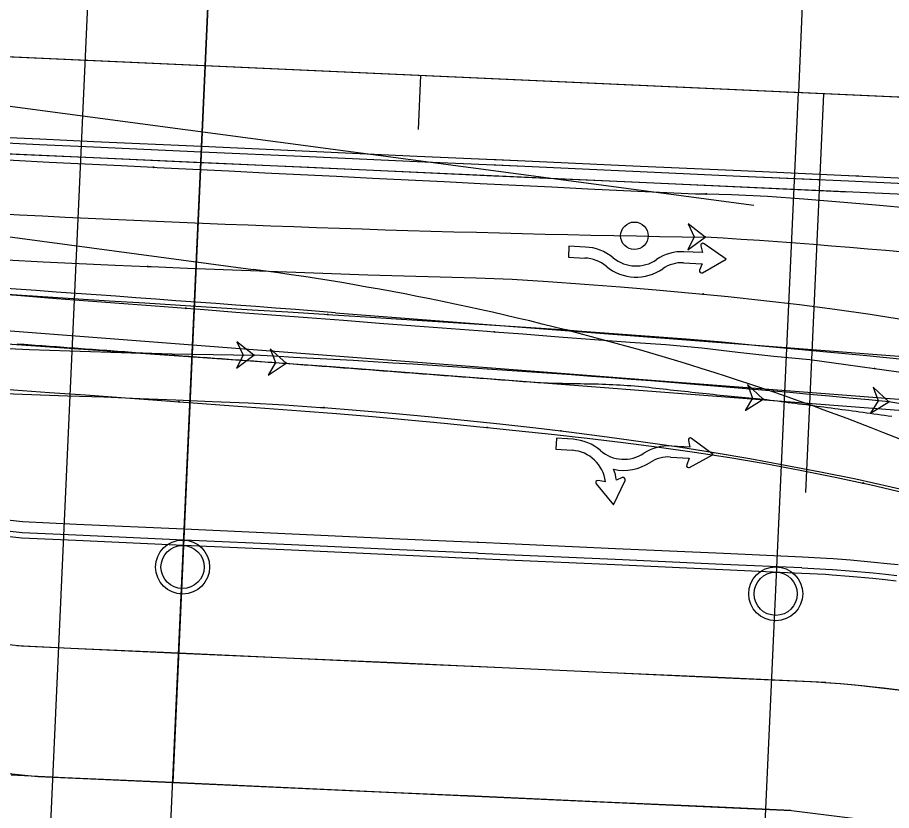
# Model space of a CAD drawing. Extents: x -70 to 701944, y -4 to 666871.
# Drawn here: x 667953.5 to 668034.5, y 656467.7 to 656541.2 of the extents above; entities that cross this region are included whole.
import ezdxf

# ---------------------------------------------------------------- set-up
doc = ezdxf.new("R2010")
doc.units = 0
for name, color, linetype in [('R_Detour', 7, 'Continuous'), ('R_Draft', 7, 'Continuous'), ('R_Horz Alg', 7, 'Continuous'), ('R_No Plot', 7, 'Continuous'), ('R_Proposed Road', 7, 'Continuous'), ('R_Striping', 7, 'Continuous'), ('R_Water', 7, 'Continuous'), ('T_Indications', 7, 'Continuous'), ('T_Vehicle Path Lt Major', 7, 'Continuous'), ('T_Vehicle Path Rt', 7, 'Continuous')]:
    doc.layers.add(name, color=color, linetype=linetype)

msp = doc.modelspace()

# ---------------------------------------------------------------- linework, layer by layer
at = {"layer": 'R_Detour'}
for p, q in [((668040.768, 656864.802), (668025.833, 656534.26)), ((667974.713, 656621.369), (667970.889, 656536.742)), ((667966.671, 656443.372), (667970.889, 656536.742)), ((668022.374, 656457.69), (668025.833, 656534.26))]:
    msp.add_line(p, q, dxfattribs=at)
at = {"layer": 'R_Draft'}
for p, q in [((667954.629, 656423.069), (667963.15, 656611.663)), ((667806.659, 656540.34), (667975.318, 656517.875)), ((668028.154, 656534.155), (668026.484, 656497.192))]:
    msp.add_line(p, q, dxfattribs=at)
msp.add_arc((667942.311, 656270.064), 250, 65.03012, 82.41302, dxfattribs=at)
at = {"layer": 'R_Horz Alg'}
msp.add_line((668190.665, 656526.812), (667942.429, 656538.028), dxfattribs=at)
msp.add_lwpolyline([(667990.643, 656530.844), (667990.869, 656535.839)], dxfattribs=at)
at = {"layer": 'R_No Plot'}
msp.add_line((668021.722, 656523.8), (667716.138, 656564.503), dxfattribs=at)
for points in [[(667973.349, 656591.186), (668010.319, 656589.774), (668028.386, 656590.759), (668050.124, 656594.28), (668068.82, 656599.449), (668065.793, 656532.454), (667970.889, 656536.742)], [(667847.616, 656594.238), (667899.281, 656591.577), (667960.862, 656591.751), (667973.349, 656591.186), (667970.889, 656536.742), (667900.778, 656539.91), (667841.432, 656547.815)], [(667841.432, 656547.815), (667833.664, 656489.496), (667895.289, 656478.241), (667939.468, 656472.494), (667955.401, 656470.874), (667967.888, 656470.31), (667970.889, 656536.742), (667900.778, 656539.91)], [(667967.888, 656470.31), (668025.195, 656467.72), (668040.309, 656465.856), (668054.071, 656461.988), (668062.767, 656458.358), (668073.057, 656452.679), (668081.865, 656446.384), (668083.852, 656444.75), (668087.77, 656531.461), (667970.889, 656536.742)]]:
    msp.add_lwpolyline(points, close=True, dxfattribs=at)
for centre in [(667968.791, 656490.289), (668023.735, 656487.807)]:
    msp.add_circle(centre, 2.5, dxfattribs=at)
at = {"layer": 'R_Proposed Road'}
for p, q in [((668045.513, 656524.361), (667942.023, 656529.037)), ((668045.581, 656525.86), (668030.504, 656526.541)), ((668045.558, 656525.36), (668030.477, 656526.042))]:
    msp.add_line(p, q, dxfattribs=at)
for points in [[(668030.467, 656526.042), (668020.477, 656526.493), (668010.488, 656526.945), (668000.498, 656527.396), (667990.508, 656527.847), (667980.518, 656528.299), (667970.528, 656528.75), (667960.538, 656529.201), (667955.544, 656529.427), (667950.549, 656529.653)], [(668028.101, 656526.149), (668027.793, 656526.163), (668027.79, 656526.163), (668020.477, 656526.493), (668010.488, 656526.945), (668000.498, 656527.396), (667997.82, 656527.517), (667997.661, 656527.524), (667990.508, 656527.847), (667980.518, 656528.299), (667970.528, 656528.75), (667960.538, 656529.201), (667955.544, 656529.427), (667950.549, 656529.653)], [(668030.49, 656526.541), (668020.5, 656526.993), (668010.51, 656527.444), (668000.52, 656527.896), (667990.53, 656528.347), (667980.541, 656528.798), (667970.551, 656529.25), (667960.561, 656529.701), (667955.566, 656529.927), (667950.571, 656530.152)], [(668031.43, 656526.499), (668030.49, 656526.541), (668027.815, 656526.662), (668027.812, 656526.662), (668020.5, 656526.993), (668010.51, 656527.444), (668000.52, 656527.896), (667997.843, 656528.016), (667997.684, 656528.024), (667990.53, 656528.347), (667980.541, 656528.798), (667970.551, 656529.25), (667960.561, 656529.701), (667955.566, 656529.927), (667950.571, 656530.152)], [(668030.422, 656525.043), (668020.432, 656525.494), (668010.442, 656525.946), (668000.453, 656526.397), (667990.463, 656526.848), (667980.473, 656527.3), (667970.483, 656527.751), (667960.493, 656528.202), (667955.498, 656528.428), (667950.504, 656528.654)], [(668025.463, 656525.267), (668020.432, 656525.494), (668010.442, 656525.946), (668000.453, 656526.397), (667997.775, 656526.518), (667997.616, 656526.525), (667990.463, 656526.848), (667980.473, 656527.3), (667970.483, 656527.751), (667960.493, 656528.202), (667955.498, 656528.428), (667950.504, 656528.654)], [(668026.231, 656491.198), (668026.213, 656491.198), (668026.21, 656491.199), (668018.898, 656491.529), (668008.908, 656491.98), (667998.918, 656492.432), (667996.241, 656492.553), (667996.081, 656492.56), (667988.928, 656492.883), (667978.938, 656493.334), (667968.949, 656493.786), (667958.959, 656494.237), (667953.964, 656494.463), (667948.984, 656495.021)], [(668026.165, 656490.2), (668018.852, 656490.53), (668008.863, 656490.981), (667998.873, 656491.433), (667996.196, 656491.554), (667996.036, 656491.561), (667988.883, 656491.884), (667978.893, 656492.335), (667968.903, 656492.787), (667958.914, 656493.238), (667953.919, 656493.464), (667948.939, 656494.022)], [(668026.142, 656489.7), (668018.83, 656490.031), (668008.84, 656490.482), (667998.85, 656490.933), (667996.173, 656491.054), (667996.014, 656491.061), (667988.86, 656491.385), (667978.871, 656491.836), (667968.881, 656492.287), (667958.891, 656492.739), (667953.896, 656492.964), (667948.916, 656493.523)], [(668035.079, 656490.48), (668034.053, 656490.597), (668032.868, 656490.721), (668030.652, 656490.921), (668029.072, 656491.038), (668028.434, 656491.08), (668026.217, 656491.198)], [(668034.96, 656489.477), (668033.943, 656489.593), (668032.767, 656489.716), (668030.571, 656489.914), (668029.004, 656490.031), (668028.371, 656490.072), (668026.172, 656490.189)], [(668034.903, 656488.99), (668033.889, 656489.106), (668032.719, 656489.228), (668030.531, 656489.426), (668028.971, 656489.542), (668028.34, 656489.583), (668026.151, 656489.7)], [(668028.368, 656479.579), (668018.379, 656480.03), (668008.391, 656480.481), (667998.403, 656480.932), (667988.415, 656481.384), (667978.427, 656481.835), (667968.44, 656482.286), (667958.451, 656482.738), (667953.857, 656482.945), (667949.274, 656483.46)], [(668025.691, 656479.71), (668018.379, 656480.041), (668008.389, 656480.492), (667998.399, 656480.943), (667995.722, 656481.064), (667995.562, 656481.072), (667988.409, 656481.395), (667978.419, 656481.846), (667968.43, 656482.297), (667958.44, 656482.749), (667953.445, 656482.975)], [(668035.726, 656478.805), (668033.729, 656479.059), (668032.8, 656479.165), (668031.728, 656479.277), (668029.723, 656479.458), (668028.294, 656479.565), (668027.716, 656479.603), (668025.71, 656479.71)], [(668025.149, 656467.723), (668017.837, 656468.053), (668007.847, 656468.504), (667997.857, 656468.956), (667995.18, 656469.077), (667995.021, 656469.084), (667987.868, 656469.407), (667977.878, 656469.858), (667967.888, 656470.31), (667957.898, 656470.761), (667952.903, 656470.987)]]:
    msp.add_lwpolyline(points, dxfattribs=at)
at = {"layer": 'R_Striping'}
for p, q in [((668004.579, 656520.018), (668004.53, 656518.995)), ((668006.114, 656519.945), (668004.579, 656520.018)), ((668016.8, 656520.05), (668016.958, 656519.425)), ((668019.136, 656518.808), (668017.098, 656520.253)), ((668004.53, 656518.995), (668006.065, 656518.921)), ((668016.958, 656519.425), (668015.236, 656519.508)), ((668015.187, 656518.485), (668016.909, 656518.402)), ((668016.909, 656518.402), (668016.692, 656517.796)), ((668016.969, 656517.564), (668019.136, 656518.808)), ((668013.287, 656517.939), (668013.287, 656517.939)), ((667982.956, 656513.858), (668039.938, 656509.474)), ((667941.301, 656513.053), (668039.629, 656505.488)), ((668007.508, 656501.08), (668007.508, 656501.079)), ((668009.526, 656498.58), (668008.982, 656498.338))]:
    msp.add_line(p, q, dxfattribs=at)
for points in [[(668008.682, 656518.95), (668008.682, 656518.95)], [(668008.028, 656518.161), (668008.029, 656518.161)], [(668004.961, 656502.126), (668004.45, 656502.161), (668003.428, 656502.231), (668003.358, 656501.209), (668004.891, 656501.104)], [(668015.647, 656502.012), (668015.792, 656501.384), (668014.073, 656501.502)], [(668015.765, 656499.524), (668017.957, 656500.723), (668015.949, 656502.21)], [(668011.525, 656500.827), (668011.525, 656500.827)], [(668014.003, 656500.48), (668015.722, 656500.362), (668015.493, 656499.761)], [(668012.092, 656499.974), (668012.092, 656499.974)], [(668008.725, 656499.353), (668008.724, 656499.353)], [(668007.106, 656497.991), (668008.701, 656496.067), (668009.778, 656498.322)], [(668007.968, 656498.193), (668007.969, 656498.184), (668007.286, 656498.302)]]:
    msp.add_lwpolyline(points, dxfattribs=at)
msp.add_circle((668010.648, 656520.985), 1.276, dxfattribs=at)
for centre, radius, start, end in [((668005.906, 656515.596), 4.354, 50.39239, 87.25822), ((668016.987, 656520.097), 0.192, 54.66437, 194.19964), ((668005.906, 656515.596), 3.329, 50.39469, 87.25822), ((668010.804, 656521.515), 3.329, 230.39224, 304.77287), ((668015.04, 656515.415), 4.097, 87.25822, 124.77549), ((668010.804, 656521.515), 4.354, 230.39511, 304.77534), ((668015.04, 656515.415), 3.073, 87.25822, 124.77549), ((667645.397, 652126.826), 4400, 85.600056, 86.372481), ((668016.873, 656517.731), 0.192, 160.31721, 299.85249), ((668004.664, 656497.783), 4.354, 49.21288, 86.081), ((668015.834, 656502.055), 0.192, 53.48715, 193.02242), ((668004.664, 656497.783), 3.329, 7.07642, 86.081), ((668009.682, 656503.6), 3.329, 229.21273, 303.60271), ((668013.793, 656497.414), 4.098, 86.081, 123.60286), ((668013.793, 656497.414), 3.073, 86.081, 123.60286), ((668009.682, 656503.6), 4.354, 257.28594, 303.60271), ((668015.673, 656499.692), 0.192, 159.13999, 298.67527), ((668004.664, 656497.783), 4.354, 7.32508, 21.14024), ((668007.254, 656498.113), 0.192, 80.13541, 219.67069), ((668009.604, 656498.405), 0.192, 334.48257, 114.01727)]:
    msp.add_arc(centre, radius, start, end, dxfattribs=at)
at = {"layer": 'R_Water'}
for centre in [(667968.791, 656490.289), (668023.735, 656487.807)]:
    msp.add_circle(centre, 2, dxfattribs=at)
at = {"layer": 'T_Indications'}
msp.add_arc((668020.752, 656370.322), 109.5, 42.64581, 87.41302, dxfattribs=at)
at = {"layer": 'T_Vehicle Path Lt Major'}
for points in [[(667928.604, 656529.469), (667929.929, 656529.38), (667933.241, 656529.161), (667936.553, 656528.95), (667939.866, 656528.745), (667943.18, 656528.548), (667946.494, 656528.356), (667949.809, 656528.172), (667953.124, 656527.994), (667956.446, 656527.822), (667959.771, 656527.654), (667963.096, 656527.488), (667966.089, 656527.341)], [(667966.089, 656527.341), (667966.421, 656527.325), (667969.746, 656527.162), (667973.071, 656526.996), (667976.397, 656526.831), (667979.722, 656526.667), (667983.047, 656526.503), (667986.372, 656526.339), (667989.698, 656526.174), (667993.023, 656526.01), (667996.348, 656525.846), (667999.674, 656525.682), (668002.999, 656525.517), (668006.324, 656525.353), (668009.65, 656525.189), (668012.977, 656525.025), (668016.304, 656524.889), (668017.303, 656524.864)], [(668017.303, 656524.864), (668019.634, 656524.803), (668022.975, 656524.646), (668026.327, 656524.402), (668029.677, 656524.139), (668033.025, 656523.856), (668036.372, 656523.553), (668039.717, 656523.231), (668043.06, 656522.889), (668046.401, 656522.528), (668049.74, 656522.147), (668053.077, 656521.747), (668056.411, 656521.327), (668059.743, 656520.888), (668063.072, 656520.429), (668066.398, 656519.95), (668069.721, 656519.453), (668073.042, 656518.935), (668076.357, 656518.202), (668077.018, 656517.99)], [(667927.762, 656520.16), (667929.099, 656520.073), (667932.445, 656519.863), (667935.79, 656519.663), (667939.136, 656519.468), (667942.482, 656519.279), (667945.828, 656519.096), (667949.174, 656518.92), (667952.52, 656518.749), (667955.864, 656518.584), (667959.206, 656518.426), (667962.549, 656518.274), (667965.558, 656518.142)], [(667965.558, 656518.142), (667965.893, 656518.127), (667969.236, 656517.987), (667972.58, 656517.853), (667975.924, 656517.725), (667979.268, 656517.603), (667982.612, 656517.487), (667985.957, 656517.377), (667989.302, 656517.273), (667992.647, 656517.175), (667995.992, 656517.083), (667999.336, 656516.973), (668002.673, 656516.743), (668006.009, 656516.502), (668009.344, 656516.248), (668012.678, 656515.976), (668016.011, 656515.68), (668017.01, 656515.586)], [(667950.382, 656515.706), (667952.038, 656515.601), (667955.351, 656515.391), (667958.664, 656515.182), (667961.977, 656514.973), (667965.29, 656514.764), (667968.604, 656514.555), (667971.919, 656514.346), (667975.234, 656514.136), (667978.549, 656513.927), (667981.892, 656513.716), (667982.227, 656513.695)], [(668017.01, 656515.586), (668019.341, 656515.357), (668022.65, 656515.002), (668025.937, 656514.614), (668029.219, 656514.186), (668032.495, 656513.715), (668035.763, 656513.198), (668039.023, 656512.631), (668042.272, 656512.012), (668045.51, 656511.34), (668048.736, 656510.614), (668051.95, 656509.838), (668055.151, 656509.011), (668058.338, 656508.136), (668061.502, 656507.215), (668064.643, 656506.249), (668067.76, 656505.24), (668070.856, 656504.189), (668073.89, 656503.111), (668074.482, 656502.895)], [(667982.227, 656513.695), (667985.246, 656513.504), (667988.601, 656513.293), (667991.956, 656513.081), (667995.31, 656512.869), (667998.665, 656512.651), (668002.019, 656512.423), (668004.366, 656512.259)], [(668004.366, 656512.259), (668005.372, 656512.187), (668008.724, 656511.942), (668012.076, 656511.688), (668015.427, 656511.425), (668018.778, 656511.15), (668022.125, 656510.834), (668025.471, 656510.497), (668028.819, 656510.195), (668032.166, 656509.885), (668035.512, 656509.566), (668038.859, 656509.21), (668042.209, 656508.564), (668045.549, 656507.868), (668048.879, 656507.123), (668049.544, 656506.969)], [(667949.756, 656506.481), (667951.431, 656506.411), (667954.781, 656506.281), (667958.131, 656506.162), (667961.481, 656506.047), (667964.83, 656505.922), (667968.178, 656505.787), (667971.525, 656505.643), (667974.871, 656505.49), (667978.219, 656505.327), (667981.554, 656505.088), (667981.887, 656505.062)], [(667981.887, 656505.062), (667984.884, 656504.821), (667988.213, 656504.538), (667991.54, 656504.236), (667994.865, 656503.912), (667998.187, 656503.564), (668001.507, 656503.191), (668003.829, 656502.914)], [(668003.829, 656502.914), (668004.823, 656502.791), (668008.136, 656502.363), (668011.444, 656501.904), (668014.748, 656501.413), (668018.047, 656500.89), (668021.339, 656500.333), (668024.625, 656499.741), (668027.9, 656499.113), (668031.166, 656498.447), (668034.42, 656497.736), (668037.653, 656496.977), (668040.817, 656496.179), (668043.963, 656495.324), (668047.089, 656494.409), (668047.711, 656494.219)]]:
    msp.add_lwpolyline(points, dxfattribs=at)
for points in [[(668017.197, 656520.865), (668015.629, 656522.106), (668016.197, 656520.88), (668015.592, 656519.672)], [(667975.397, 656509.914), (667973.829, 656511.155), (667974.397, 656509.929), (667973.792, 656508.72)], [(668034.214, 656505.607), (668032.751, 656506.97), (668033.219, 656505.702), (668032.518, 656504.546)]]:
    msp.add_lwpolyline(points, close=True, dxfattribs=at)
for centre in [(667966.089, 656527.341), (667966.089, 656527.341), (668017.303, 656524.864), (668017.303, 656524.864), (668017.197, 656520.865), (668017.197, 656520.865), (667965.558, 656518.142), (667965.558, 656518.142), (668017.01, 656515.586), (668017.01, 656515.586), (667982.227, 656513.695), (667982.227, 656513.695), (668004.366, 656512.259), (668004.366, 656512.259), (667975.397, 656509.914), (667975.397, 656509.914), (668034.214, 656505.607), (668034.214, 656505.607), (667981.887, 656505.062), (667981.887, 656505.062), (668003.829, 656502.914), (668003.829, 656502.914)]:
    msp.add_circle(centre, 0.0417, dxfattribs=at)
for centre, radius, start, end in [((668044.671, 658342.884), 1822.226, 267.005086, 269.136103), ((667982.961, 655951.57), 570.323, 81.16224, 86.55849), ((667989.728, 657459.963), 950.157, 261.829257, 269.135798), ((667908.944, 655198.673), 1312.923, 84.524917, 87.098787), ((667996.488, 656280.704), 228.045, 65.67, 80.47756)]:
    msp.add_arc(centre, radius, start, end, dxfattribs=at)
at = {"layer": 'T_Vehicle Path Rt'}
for p, q in [((667923.468, 656513.02), (667982.572, 656508.873)), ((667982.572, 656508.873), (668039.554, 656504.488))]:
    msp.add_line(p, q, dxfattribs=at)
for points in [[(667929.242, 656517.376), (667930.568, 656517.268), (667933.884, 656517.001), (667937.201, 656516.734), (667940.519, 656516.469), (667943.838, 656516.206), (667947.157, 656515.948), (667950.478, 656515.693), (667953.799, 656515.439), (667957.12, 656515.187), (667960.442, 656514.933), (667963.764, 656514.678), (667967.087, 656514.424), (667969.08, 656514.272)], [(667969.08, 656514.272), (667970.409, 656514.171), (667973.732, 656513.917), (667977.054, 656513.663), (667980.377, 656513.409), (667983.7, 656513.156), (667987.026, 656512.902), (667990.351, 656512.648), (667993.675, 656512.394), (667996.999, 656512.14), (667997.663, 656512.089)], [(667997.663, 656512.089), (668000.322, 656511.886), (668003.646, 656511.631), (668006.963, 656511.367), (668010.25, 656511.12), (668013.556, 656510.92), (668016.893, 656510.6), (668020.231, 656510.21), (668023.565, 656509.839), (668026.894, 656509.517), (668030.227, 656509.058), (668032.891, 656508.689)], [(667953.458, 656510.978), (667953.79, 656510.954), (667954.123, 656510.93), (667954.455, 656510.905), (667954.788, 656510.881), (667955.12, 656510.857), (667955.453, 656510.833), (667955.785, 656510.809), (667956.118, 656510.785), (667956.45, 656510.761), (667956.783, 656510.736), (667957.115, 656510.712), (667957.447, 656510.688), (667957.78, 656510.664), (667958.112, 656510.64), (667958.445, 656510.615), (667958.777, 656510.591), (667959.11, 656510.567), (667959.442, 656510.543), (667959.775, 656510.518), (667960.107, 656510.494), (667960.439, 656510.469), (667960.772, 656510.445), (667961.104, 656510.421), (667961.437, 656510.396), (667961.769, 656510.372), (667962.102, 656510.348), (667962.434, 656510.323), (667962.767, 656510.299), (667963.099, 656510.275), (667963.431, 656510.25), (667963.764, 656510.226), (667964.096, 656510.202), (667964.429, 656510.178), (667964.761, 656510.154), (667965.094, 656510.13), (667965.426, 656510.106), (667965.759, 656510.081), (667966.091, 656510.057), (667966.424, 656510.033), (667966.756, 656510.009), (667967.089, 656509.985), (667967.421, 656509.961), (667967.753, 656509.937), (667968.086, 656509.913), (667968.418, 656509.889), (667968.751, 656509.865), (667969.083, 656509.841), (667969.416, 656509.817), (667969.748, 656509.793), (667970.081, 656509.769), (667970.413, 656509.745), (667970.746, 656509.721), (667971.078, 656509.697), (667971.411, 656509.673), (667971.743, 656509.649), (667972.075, 656509.623), (667972.408, 656509.599), (667972.74, 656509.575), (667973.073, 656509.551), (667973.405, 656509.527), (667973.738, 656509.503), (667974.07, 656509.48), (667974.403, 656509.456), (667974.735, 656509.432), (667975.068, 656509.408), (667975.4, 656509.384), (667975.733, 656509.361), (667976.065, 656509.337), (667976.398, 656509.313), (667976.73, 656509.289), (667977.063, 656509.265), (667977.395, 656509.239), (667977.727, 656509.216), (667978.06, 656509.192), (667978.392, 656509.168)], [(667928.504, 656508.535), (667929.837, 656508.435), (667933.167, 656508.187), (667936.496, 656507.94), (667939.824, 656507.695), (667943.152, 656507.45), (667946.48, 656507.206), (667949.807, 656506.963), (667953.134, 656506.72), (667956.46, 656506.478), (667959.787, 656506.236), (667963.113, 656505.995), (667966.438, 656505.752), (667968.433, 656505.605)], [(667978.392, 656509.168), (667978.725, 656509.143), (667979.057, 656509.118), (667979.389, 656509.092), (667979.722, 656509.067), (667980.054, 656509.042), (667980.387, 656509.016), (667980.719, 656508.991), (667981.051, 656508.966), (667981.384, 656508.94), (667981.716, 656508.915), (667982.048, 656508.89), (667982.381, 656508.864), (667982.713, 656508.839), (667983.046, 656508.814), (667983.378, 656508.788), (667983.71, 656508.763), (667984.043, 656508.738), (667984.375, 656508.712), (667984.707, 656508.687), (667985.04, 656508.662), (667985.372, 656508.636), (667985.704, 656508.611), (667986.037, 656508.586), (667986.369, 656508.56), (667986.702, 656508.535), (667987.034, 656508.51), (667987.366, 656508.484), (667987.699, 656508.459), (667988.031, 656508.434), (667988.363, 656508.408), (667988.696, 656508.383), (667989.028, 656508.357), (667989.361, 656508.332), (667989.693, 656508.307), (667990.025, 656508.281), (667990.358, 656508.256), (667990.69, 656508.231), (667991.022, 656508.205), (667991.355, 656508.18), (667991.687, 656508.155), (667992.019, 656508.129), (667992.352, 656508.104), (667992.684, 656508.079), (667993.017, 656508.053), (667993.349, 656508.028), (667993.681, 656508.003), (667994.014, 656507.977), (667994.346, 656507.954), (667994.679, 656507.929), (667995.011, 656507.903), (667995.343, 656507.878), (667995.676, 656507.852), (667996.008, 656507.827), (667996.34, 656507.802), (667996.673, 656507.776), (667997.005, 656507.751), (667997.337, 656507.725), (667997.67, 656507.7), (667998.002, 656507.675), (667998.335, 656507.649), (667998.667, 656507.624), (667998.999, 656507.598), (667999.332, 656507.573), (667999.664, 656507.548), (667999.996, 656507.522), (668000.329, 656507.497), (668000.661, 656507.471), (668000.994, 656507.446), (668001.326, 656507.423), (668001.659, 656507.401), (668001.991, 656507.382), (668002.324, 656507.366), (668002.657, 656507.351), (668002.99, 656507.339), (668003.324, 656507.329), (668003.657, 656507.321), (668003.99, 656507.315), (668004.323, 656507.309), (668004.657, 656507.303), (668004.99, 656507.297), (668005.323, 656507.29), (668005.657, 656507.284), (668005.99, 656507.277), (668006.323, 656507.271), (668006.656, 656507.264), (668006.99, 656507.257), (668007.323, 656507.251), (668007.656, 656507.242), (668007.989, 656507.231), (668008.322, 656507.219), (668008.655, 656507.204), (668008.988, 656507.188), (668009.321, 656507.169), (668009.654, 656507.149), (668009.986, 656507.126), (668010.319, 656507.101), (668010.651, 656507.074), (668010.983, 656507.045), (668011.315, 656507.013), (668011.647, 656506.979), (668011.978, 656506.943), (668012.309, 656506.906), (668012.641, 656506.87), (668012.972, 656506.833), (668013.303, 656506.796), (668013.634, 656506.76), (668013.966, 656506.724), (668014.297, 656506.687), (668014.629, 656506.651), (668014.96, 656506.615), (668015.291, 656506.579), (668015.623, 656506.544), (668015.954, 656506.508), (668016.286, 656506.473), (668016.617, 656506.438), (668016.949, 656506.402), (668017.28, 656506.367), (668017.612, 656506.332), (668017.943, 656506.297), (668018.275, 656506.262), (668018.606, 656506.228), (668018.938, 656506.194), (668019.269, 656506.159), (668019.601, 656506.125), (668019.932, 656506.092), (668020.264, 656506.06), (668020.596, 656506.03), (668020.928, 656506.002), (668021.26, 656505.972), (668021.592, 656505.94), (668021.924, 656505.909), (668022.256, 656505.878), (668022.588, 656505.848)], [(668032.891, 656508.689), (668033.557, 656508.596), (668036.883, 656508.119), (668040.205, 656507.642), (668043.524, 656507.187), (668046.84, 656506.721), (668050.156, 656506.231), (668053.469, 656505.721), (668056.78, 656505.181), (668060.088, 656504.601), (668063.392, 656503.98), (668066.691, 656503.298), (668069.978, 656502.476), (668070.306, 656502.388)], [(667968.433, 656505.605), (667969.763, 656505.507), (667973.089, 656505.262), (667976.414, 656505.015), (667979.739, 656504.767), (667983.063, 656504.519), (667986.383, 656504.244), (667989.701, 656503.935), (667993.017, 656503.617), (667996.334, 656503.288), (667996.997, 656503.221)], [(668022.588, 656505.848), (668022.918, 656505.805), (668023.249, 656505.762), (668023.58, 656505.719), (668023.91, 656505.676), (668024.241, 656505.633), (668024.571, 656505.591), (668024.902, 656505.548), (668025.233, 656505.506), (668025.563, 656505.464), (668025.894, 656505.421), (668026.224, 656505.379), (668026.555, 656505.336), (668026.886, 656505.293), (668027.216, 656505.25), (668027.547, 656505.207), (668027.877, 656505.163), (668028.208, 656505.12), (668028.538, 656505.076), (668028.869, 656505.032), (668029.199, 656504.989), (668029.529, 656504.945), (668029.86, 656504.9), (668030.19, 656504.856), (668030.521, 656504.812), (668030.851, 656504.767), (668031.181, 656504.723), (668031.511, 656504.677), (668031.842, 656504.631), (668032.172, 656504.586), (668032.502, 656504.54), (668032.832, 656504.495), (668033.162, 656504.449), (668033.493, 656504.403), (668033.823, 656504.358), (668034.153, 656504.312), (668034.483, 656504.267)], [(667996.997, 656503.221), (667999.649, 656502.948), (668002.962, 656502.594), (668006.28, 656502.223), (668009.617, 656501.826), (668012.941, 656501.398), (668016.22, 656500.937), (668019.484, 656500.433), (668022.747, 656499.882), (668026.012, 656499.278), (668029.244, 656498.627), (668031.825, 656498.068)], [(668031.825, 656498.068), (668032.47, 656497.923), (668035.684, 656497.166), (668038.889, 656496.355), (668042.086, 656495.49), (668045.267, 656494.57), (668048.428, 656493.591), (668051.566, 656492.55), (668054.674, 656491.445), (668057.748, 656490.278), (668060.763, 656489.057), (668063.728, 656487.783), (668066.639, 656486.46), (668066.927, 656486.325)]]:
    msp.add_lwpolyline(points, dxfattribs=at)
for points in [[(667978.392, 656509.168), (667976.896, 656510.495), (667977.395, 656509.239), (667976.724, 656508.066)], [(668022.588, 656505.848), (668021.119, 656507.205), (668021.592, 656505.939), (668020.897, 656504.78)]]:
    msp.add_lwpolyline(points, close=True, dxfattribs=at)
for centre in [(667969.08, 656514.272), (667969.08, 656514.272), (667997.663, 656512.089), (667997.663, 656512.089), (667978.392, 656509.168), (667978.392, 656509.168), (668032.891, 656508.689), (668032.891, 656508.689), (667968.433, 656505.605), (667968.433, 656505.605), (668022.588, 656505.848), (668022.588, 656505.848), (667996.997, 656503.221), (667996.997, 656503.221), (668031.825, 656498.068), (668031.825, 656498.068)]:
    msp.add_circle(centre, 0.0417, dxfattribs=at)

doc.saveas('drawing.dxf')
